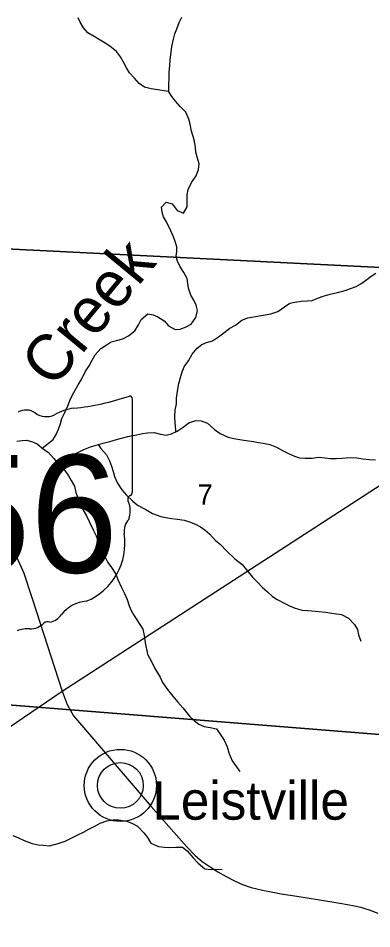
# Model space of a CAD drawing. Extents: x 0 to 42.5, y 0 to 22.
# Drawn here: x 5.445 to 5.809, y 17.595 to 18.534 of the extents above; entities that cross this region are included whole.
import ezdxf

# ---------------------------------------------------------------- set-up
doc = ezdxf.new("R2010")
doc.units = 0
for name, color, linetype in [('GM_X_Minor_River', 7, 'Continuous'), ('GM_X_Minor_River_Text', 7, 'Continuous'), ('GM_X_Section', 7, 'Continuous'), ('GM_X_Section_Text', 7, 'Continuous'), ('GM_X_State_Location', 7, 'Continuous'), ('GM_X_State_Route', 7, 'Continuous'), ('GM_X_State_Shield', 7, 'Continuous'), ('GM_X_Unincorporated', 7, 'Continuous'), ('GM_X_Unincorporated_Location', 7, 'Continuous'), ('GM_X_Unincorporated_Text', 7, 'Continuous')]:
    doc.layers.add(name, color=color, linetype=linetype)

msp = doc.modelspace()

# ---------------------------------------------------------------- linework, layer by layer
at = {"layer": 'GM_X_Minor_River'}
for points in [[(5.46995, 18.09051), (5.48119, 18.09961), (5.48407, 18.10453), (5.48657, 18.11002), (5.48869, 18.11589), (5.49023, 18.1212), (5.49311, 18.12744), (5.49618, 18.13426), (5.49849, 18.14032), (5.50099, 18.14543), (5.50368, 18.15035), (5.50694, 18.15584), (5.51059, 18.16208), (5.51424, 18.16927), (5.51808, 18.17532), (5.52134, 18.18118), (5.52442, 18.18686), (5.53017, 18.19347), (5.53572, 18.19685), (5.54089, 18.20023), (5.54625, 18.20171), (5.55276, 18.20337), (5.55869, 18.20637), (5.5654, 18.21145), (5.56905, 18.21788), (5.57193, 18.22337), (5.57863, 18.22902), (5.58418, 18.22822), (5.58896, 18.2259), (5.59545, 18.22187), (5.59984, 18.2169), (5.60691, 18.21286), (5.61188, 18.2132), (5.6182, 18.21581), (5.62337, 18.21862), (5.62816, 18.22524), (5.62971, 18.23245), (5.62838, 18.23815), (5.62591, 18.24311), (5.62286, 18.24845), (5.62058, 18.2555), (5.62002, 18.26044), (5.61907, 18.26557), (5.61583, 18.27187), (5.61202, 18.27759), (5.60916, 18.28331), (5.60784, 18.28864), (5.60842, 18.29338), (5.60862, 18.29832), (5.60691, 18.30365), (5.6052, 18.3086), (5.60235, 18.31489), (5.59797, 18.32385), (5.59473, 18.32919), (5.5934, 18.33414), (5.59284, 18.33928), (5.59763, 18.34437), (5.60374, 18.34242), (5.6087, 18.33555), (5.61539, 18.33303), (5.61923, 18.33965), (5.61926, 18.352), (5.62003, 18.3575), (5.62349, 18.3647), (5.62848, 18.37131), (5.63098, 18.37794), (5.63157, 18.38382), (5.62986, 18.38972), (5.62796, 18.39582), (5.62778, 18.40114), (5.62627, 18.40855), (5.62361, 18.41769), (5.62209, 18.42492), (5.62096, 18.43006), (5.61772, 18.43711), (5.6118, 18.44304), (5.60722, 18.44839), (5.60341, 18.45317), (5.60036, 18.45813), (5.60037, 18.46497), (5.60058, 18.47257), (5.60078, 18.47826), (5.60137, 18.48491), (5.60177, 18.49098), (5.60255, 18.49895), (5.60352, 18.50503), (5.60507, 18.51261), (5.60661, 18.51811), (5.60853, 18.52323), (5.61084, 18.52967), (5.61353, 18.53497)], [(5.60036, 18.45852), (5.59749, 18.45872), (5.58908, 18.46011), (5.5822, 18.46111), (5.57531, 18.46306), (5.56978, 18.46671), (5.56481, 18.47225), (5.55985, 18.47761), (5.55661, 18.48276), (5.55376, 18.48886), (5.55052, 18.4942), (5.54632, 18.49955), (5.53964, 18.5053), (5.53467, 18.50837), (5.52799, 18.51241), (5.52321, 18.5151), (5.51672, 18.51895), (5.51233, 18.5243), (5.5089, 18.52984), (5.507, 18.5346)], [(5.60765, 18.10736), (5.60745, 18.10895), (5.60689, 18.11674), (5.60652, 18.1232), (5.60692, 18.12966), (5.60808, 18.1363), (5.60828, 18.14199), (5.60907, 18.1494), (5.61042, 18.15737), (5.61216, 18.16343), (5.61389, 18.16912), (5.6162, 18.17442), (5.62042, 18.18066), (5.62426, 18.18766), (5.62944, 18.1937), (5.63442, 18.19746), (5.6392, 18.19952), (5.64514, 18.20137), (5.65146, 18.2055), (5.65701, 18.20964), (5.66314, 18.21416), (5.66908, 18.21734), (5.67559, 18.22242), (5.68153, 18.22504), (5.68784, 18.22614), (5.69339, 18.22705), (5.69951, 18.22795), (5.70525, 18.22905), (5.71272, 18.23165), (5.71942, 18.23635), (5.72498, 18.24011), (5.72995, 18.24122), (5.73665, 18.24212), (5.74315, 18.24264), (5.74794, 18.24299), (5.75444, 18.2456), (5.75923, 18.24727), (5.76631, 18.2495), (5.77397, 18.25116), (5.782, 18.25319), (5.78755, 18.25524), (5.7933, 18.25747), (5.79808, 18.25991), (5.80287, 18.26348), (5.80862, 18.268), (5.8136, 18.271)], [(5.48563, 18.07531), (5.49109, 18.07864), (5.49837, 18.08239), (5.50641, 18.08613), (5.51273, 18.08912), (5.51962, 18.09192), (5.52536, 18.09378), (5.53263, 18.09582), (5.53952, 18.09748), (5.54641, 18.09951), (5.55292, 18.10137), (5.55809, 18.10247), (5.56689, 18.1043), (5.57301, 18.10559), (5.57818, 18.1065), (5.58526, 18.10683), (5.59156, 18.10489), (5.59749, 18.10389), (5.60304, 18.10518), (5.60897, 18.10799), (5.61511, 18.11231), (5.62085, 18.11683), (5.62793, 18.11906), (5.63367, 18.11864), (5.64017, 18.1165), (5.64742, 18.1098), (5.65315, 18.10577), (5.66137, 18.10191), (5.6673, 18.10054), (5.67743, 18.09876), (5.68756, 18.09754), (5.69253, 18.09637), (5.69751, 18.09576), (5.70419, 18.09419), (5.71127, 18.09148), (5.71738, 18.08802), (5.72349, 18.08493), (5.7298, 18.08223), (5.73496, 18.08048), (5.74031, 18.08006), (5.74777, 18.0802), (5.75447, 18.0811), (5.76136, 18.08067), (5.76652, 18.07987), (5.77264, 18.07983), (5.77838, 18.08017), (5.78737, 18.08105), (5.79387, 18.08044), (5.79999, 18.07963), (5.80668, 18.07901), (5.81318, 18.0784)], [(5.4437, 18.0976), (5.44906, 18.09851), (5.45403, 18.09867), (5.45976, 18.09691), (5.46454, 18.09517), (5.47122, 18.08942), (5.476, 18.08635), (5.48172, 18.08004), (5.4863, 18.0745), (5.49317, 18.06742), (5.49679, 18.06207), (5.49984, 18.05711), (5.50308, 18.0512), (5.5046, 18.04473), (5.50669, 18.03921), (5.50993, 18.03254), (5.51183, 18.02739), (5.51564, 18.02091), (5.51869, 18.01405), (5.52249, 18.00623), (5.52535, 18.00014), (5.52782, 17.99347), (5.52934, 17.98852), (5.53296, 17.98165), (5.53753, 17.9725), (5.54135, 17.96754), (5.54554, 17.96067), (5.54782, 17.95495), (5.55144, 17.94695), (5.55468, 17.94066), (5.55734, 17.93456), (5.55943, 17.9279), (5.56152, 17.92313), (5.56419, 17.91837), (5.56972, 17.90978), (5.57334, 17.90367), (5.57523, 17.89568), (5.57599, 17.8896), (5.57845, 17.87818), (5.58226, 17.87037), (5.58587, 17.86331), (5.59121, 17.85435), (5.59388, 17.84882), (5.59903, 17.84156)], [(5.5276, 18.09441), (5.53033, 18.09013), (5.53605, 18.08382), (5.53929, 18.07734), (5.54119, 18.07182), (5.5429, 18.06649), (5.54423, 18.06135), (5.54727, 18.05449), (5.55185, 18.04762), (5.55681, 18.04207), (5.56272, 18.03614), (5.56788, 18.03174), (5.57648, 18.02712), (5.58354, 18.02327), (5.59214, 18.01997), (5.59731, 18.01918), (5.60342, 18.01799), (5.60935, 18.01738), (5.61604, 18.01619), (5.6214, 18.01463), (5.62789, 18.01231), (5.63286, 18.00923), (5.63764, 18.00597), (5.6426, 18.00194), (5.64852, 17.99544), (5.65367, 17.99123), (5.65958, 17.98454), (5.66817, 17.9765), (5.67581, 17.97055), (5.6802, 17.96501), (5.68649, 17.95737), (5.69165, 17.9522), (5.69642, 17.94723), (5.70195, 17.94225), (5.70692, 17.93746), (5.71188, 17.93439), (5.71972, 17.93015), (5.72468, 17.92803), (5.73042, 17.92533), (5.73749, 17.92357), (5.74361, 17.92295), (5.75489, 17.92211), (5.76216, 17.92149), (5.76828, 17.9205), (5.77306, 17.9197), (5.77803, 17.91891), (5.78548, 17.91505), (5.79159, 17.90874), (5.79444, 17.9034), (5.79577, 17.89788), (5.79805, 17.8916)], [(5.59903, 17.84156), (5.60456, 17.83488), (5.60971, 17.82838), (5.61467, 17.82284), (5.62153, 17.81405), (5.6265, 17.80964), (5.63127, 17.806), (5.63662, 17.8033), (5.64293, 17.8025), (5.64943, 17.80093), (5.65401, 17.79463), (5.65744, 17.78928), (5.66048, 17.78242), (5.662, 17.77633), (5.66543, 17.76795), (5.67, 17.76184), (5.67344, 17.75707)], [(5.43957, 17.69095), (5.44549, 17.68844), (5.45122, 17.68574), (5.45963, 17.68283), (5.46575, 17.68146), (5.47091, 17.68085), (5.47741, 17.68042), (5.48641, 17.68264), (5.49368, 17.68524), (5.50038, 17.68861), (5.5067, 17.6918), (5.51225, 17.69442), (5.518, 17.6976), (5.52489, 17.70097), (5.52968, 17.7036), (5.53657, 17.70601), (5.54308, 17.7073), (5.54843, 17.70726), (5.55703, 17.70568), (5.56296, 17.70335), (5.56812, 17.70047), (5.57441, 17.69377), (5.57842, 17.68881), (5.58185, 17.68308), (5.58949, 17.6798), (5.59599, 17.6788), (5.60097, 17.67877), (5.60747, 17.6791), (5.61436, 17.67886), (5.61913, 17.67521), (5.62523, 17.66795), (5.63058, 17.66241), (5.63726, 17.65647), (5.64395, 17.65585), (5.64873, 17.6562), (5.65505, 17.65596)]]:
    msp.add_lwpolyline(points, dxfattribs=at)
at = {"layer": 'GM_X_Section'}
for points in [[(5.87382, 18.8051), (5.94404, 18.79959), (5.90839, 18.27246), (5.40504, 18.29767), (5.40881, 18.34747), (5.44269, 18.83716)], [(5.90839, 18.27246), (5.86904, 17.79112), (5.36991, 17.83091), (5.37033, 17.84454), (5.40504, 18.29767)], [(5.36991, 17.83091), (5.86904, 17.79112), (5.82691, 17.27078), (5.32925, 17.29977), (5.33145, 17.33215)]]:
    msp.add_lwpolyline(points, close=True, dxfattribs=at)
at = {"layer": 'GM_X_State_Route'}
for points in [[(5.36316, 17.75308), (5.49056, 17.83998), (5.89196, 18.10067), (6.10243, 18.24475), (6.12608, 18.25885), (6.17328, 18.28372), (6.39962, 18.34993), (6.70955, 18.44268), (6.75629, 18.44764), (6.83846, 18.45633), (6.85666, 18.45975), (6.8701, 18.46641), (6.90871, 18.49397), (6.91343, 18.49734)], [(5.31607, 18.15309), (5.35345, 18.1175), (5.36935, 18.0983), (5.38707, 18.07464), (5.40596, 18.0488), (5.42306, 18.0197), (5.43386, 18.0002), (5.45096, 17.96149), (5.45933, 17.93638)], [(5.45933, 17.93638), (5.45996, 17.93449), (5.49056, 17.83998)], [(5.49056, 17.83998), (5.49567, 17.82618), (5.50197, 17.81448), (5.58219, 17.72093), (5.60534, 17.69455)], [(5.60534, 17.69455), (5.61884, 17.67916), (5.62748, 17.67052), (5.63468, 17.66418), (5.64275, 17.65856), (5.65082, 17.65352), (5.65932, 17.64876), (5.66782, 17.6443), (5.67632, 17.64055), (5.68525, 17.63724), (5.69664, 17.6345), (5.70413, 17.63306), (5.71594, 17.63075), (5.73207, 17.62845), (5.76611, 17.62283), (5.77642, 17.62115), (5.78435, 17.61986), (5.7914, 17.61847), (5.79794, 17.61698), (5.80201, 17.61579), (5.80677, 17.6142), (5.81569, 17.61093)]]:
    msp.add_lwpolyline(points, dxfattribs=at)
at = {"layer": 'GM_X_State_Shield'}
for p, q in [((5.56271, 18.04481), (5.56271, 18.14123)), ((5.56269, 18.04483), (5.56271, 18.04481))]:
    msp.add_line(p, q, dxfattribs=at)
for centre, radius, start, end in [((5.4762, 18.38797), 0.25756, 275.84447, 288.90645), ((5.56002, 18.14163), 0.0027, 351.86209, 97.738), ((5.45315, 18.11354), 0.01637, 54.46668, 119.14113), ((5.50905, 18.08037), 0.05182, 97.34618, 120.76885), ((5.47427, 18.14276), 0.01969, 233.85621, 294.82819), ((5.55982, 18.04444), 0.00289, 289.60381, 7.73413), ((5.56208, 18.03773), 0.00418, 107.94398, 210.33697), ((5.53547, 18.02554), 0.02512, 340.03296, 23.64957), ((5.5724, 18.00446), 0.01827, 136.8065, 186.92959), ((5.49062, 17.99219), 0.06442, 292.30889, 8.98584), ((5.51779, 17.89741), 0.03528, 94.40312, 142.57675), ((5.47309, 17.9313), 0.02081, 282.87319, 323.27711), ((5.45495, 17.87388), 0.03034, 85.69512, 111.20995), ((5.45765, 17.92381), 0.01967, 268.77702, 315.54927), ((5.47545, 17.90596), 0.00554, 65.75173, 132.64842)]:
    msp.add_arc(centre, radius, start, end, dxfattribs=at)
at = {"layer": 'GM_X_Unincorporated'}
for radius in [0.0372, 0.02358]:
    msp.add_circle((5.55037, 17.74263), radius, dxfattribs=at)
at = {"layer": 'GM_X_Unincorporated_Location'}
msp.add_line((5.55037, 17.74263), (5.55037, 17.74263), dxfattribs=at)

# ---------------------------------------------------------------- texts
at = {"layer": 'GM_X_Minor_River_Text'}
msp.add_text('Creek', height=0.047349, rotation=50.45297, dxfattribs=at).set_placement((5.48107, 18.15098))
at = {"layer": 'GM_X_Section_Text'}
msp.add_text('7', height=0.02093, rotation=0.00001, dxfattribs=at).set_placement((5.62995, 18.03221))
at = {"layer": 'GM_X_State_Location'}
for s, p in [('s', (5.44588, 17.9827)), ('r', (5.44587, 17.9827))]:
    msp.add_text(s, height=0.0000947, dxfattribs=at).set_placement(p)
at = {"layer": 'GM_X_State_Shield'}
msp.add_text('56', height=0.121435, dxfattribs=at).set_placement((5.3673, 17.96216))
at = {"layer": 'GM_X_Unincorporated_Text'}
msp.add_text('Leistville', height=0.039489, rotation=0.00001, dxfattribs=at).set_placement((5.58328, 17.70731))

doc.saveas('drawing.dxf')
